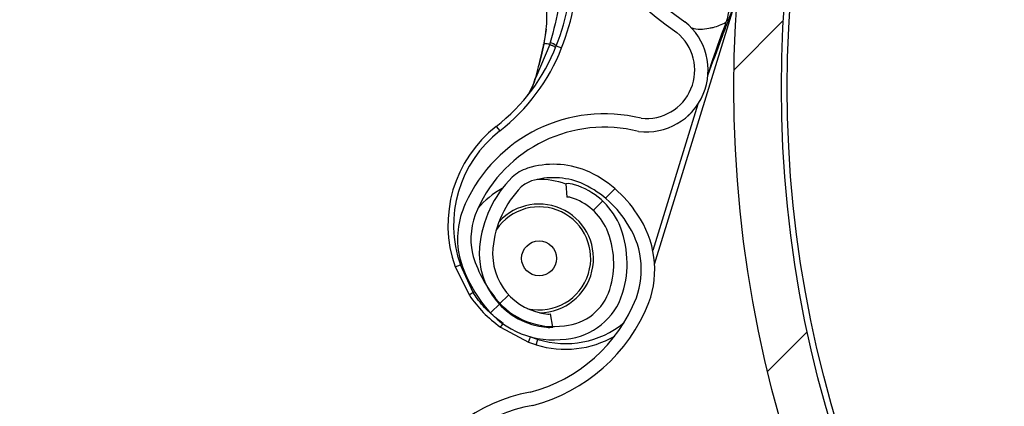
# Model space of a CAD drawing. Header units: inches. Extents: x 170 to 284, y 215 to 248.
# Tile 846 of 1056: x 235.4319 to 235.6095, y 224.7663 to 224.8361. Entities that reach past the tile are written whole.
import ezdxf

# ---------------------------------------------------------------- set-up
doc = ezdxf.new("R2010")
doc.units = ezdxf.units.IN
doc.header["$LTSCALE"] = 0.25
doc.header["$MEASUREMENT"] = 0
doc.layers.add('RH TOP OF HOOD', color=7, linetype='Continuous')
pattern_1 = [(45, (225.4196035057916, 218.4993357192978), (-0.03026527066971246, 0.03026527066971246), [])]

msp = doc.modelspace()

# ---------------------------------------------------------------- hatches: boundary and pattern name
at = {"layer": 'RH TOP OF HOOD'}
h = msp.add_hatch(dxfattribs=at)
h.set_pattern_fill('ANSI31', color=256, scale=0.34241245, angle=2.8e-322, style=0)
h.set_pattern_definition([(45, (225.4529552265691, 218.4993357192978), (-0.03026527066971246, 0.03026527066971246), [])])
edge = h.paths.add_edge_path(flags=0)
edge.add_arc((235.7395956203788, 224.3915581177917), 0.021400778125, 89.9999999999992, 390.52248781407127, ccw=False)
edge.add_line((235.7395956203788, 224.4129588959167), (235.8123582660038, 224.4129588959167))
edge.add_arc((235.8123582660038, 224.8238538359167), 0.4108949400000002, 270, 450.0000000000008)
edge.add_line((235.8123582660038, 225.2347487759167), (235.3287006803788, 225.2347487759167))
edge.add_arc((235.3287006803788, 225.2390289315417), 0.004280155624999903, 180.0000000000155, 269.9999999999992, ccw=False)
edge.add_line((235.3244205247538, 225.2390289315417), (235.3244205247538, 225.2818304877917))
edge.add_arc((235.3287006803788, 225.2818304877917), 0.004280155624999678, 360, 540, ccw=False)
edge.add_line((235.3329808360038, 225.2818304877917), (235.3329808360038, 225.2390289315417))
edge.add_line((235.3329808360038, 225.2390289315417), (235.3297484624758, 225.2390289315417))
edge.add_line((235.3297484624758, 225.2390289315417), (235.3297484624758, 225.2818304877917))
edge.add_arc((235.3287006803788, 225.2818304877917), 0.001047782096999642, 360, 540.0000000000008)
edge.add_line((235.3276528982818, 225.2818304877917), (235.3276528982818, 225.2390289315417))
edge.add_arc((235.3287006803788, 225.2390289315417), 0.001047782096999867, 180, 270)
edge.add_line((235.3287006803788, 225.2379811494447), (235.8123582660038, 225.2379811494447))
edge.add_arc((235.8123582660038, 224.8238538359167), 0.4141273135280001, 269.9999999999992, 450, ccw=False)
edge.add_line((235.8123582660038, 224.4097265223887), (235.7395956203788, 224.4097265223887))
edge.add_arc((235.7395956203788, 224.3915581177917), 0.018168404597, 450.0000000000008, 750.5224878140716)
edge.add_arc((235.754343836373, 224.4002532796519), 0.001047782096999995, 390.5224878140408, 495.0000000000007)
edge.add_line((235.753602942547, 224.4009941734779), (235.7449077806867, 224.3922990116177))
edge.add_line((235.7449077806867, 224.3922990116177), (235.7426221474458, 224.3945846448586))
edge.add_line((235.7426221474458, 224.3945846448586), (235.751317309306, 224.4032798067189))
edge.add_arc((235.754343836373, 224.4002532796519), 0.004280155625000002, 390.522487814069, 495.0000000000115, ccw=False)
h = msp.add_hatch(dxfattribs=at)
h.set_pattern_fill('ANSI31', color=256, scale=0.34241245, style=0)
h.set_pattern_definition(pattern_1)
edge = h.paths.add_edge_path(flags=0)
edge.add_line((235.7790065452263, 225.2304686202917), (235.4365940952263, 225.2304686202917))
edge.add_line((235.4365940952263, 225.2304686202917), (235.4365940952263, 225.2347487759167))
edge.add_line((235.4365940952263, 225.2347487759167), (235.7790065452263, 225.2347487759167))
edge.add_arc((235.7790065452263, 224.8238538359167), 0.4108949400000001, 269.9999999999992, 450, ccw=False)
edge.add_line((235.7790065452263, 224.4129588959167), (235.7062438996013, 224.4129588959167))
edge.add_line((235.7062438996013, 224.4129588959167), (235.7062438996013, 224.4172390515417))
edge.add_line((235.7062438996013, 224.4172390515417), (235.7790065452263, 224.4172390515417))
edge.add_arc((235.7790065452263, 224.8238538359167), 0.406614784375, 270, 450.0000000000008)
h = msp.add_hatch(dxfattribs=at)
h.set_pattern_fill('ANSI32', color=256, scale=0.34241245, angle=2.8e-322, style=0)
h.set_pattern_definition([(45, (225.4196035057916, 218.4993357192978), (-0.09079581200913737, 0.09079581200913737), []), (45, (225.4801340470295, 218.4993357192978), (-0.09079581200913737, 0.09079581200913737), [])])
edge = h.paths.add_edge_path(flags=0)
edge.add_arc((235.7790065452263, 224.8238538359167), 0.2182879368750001, 180, 540, ccw=False)
edge = h.paths.add_edge_path(flags=0)
edge.add_arc((235.7790065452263, 224.8238538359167), 0.2097276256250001, 180, 540, ccw=False)
h = msp.add_hatch(dxfattribs=at)
h.set_pattern_fill('ANSI31', color=256, scale=0.34241245, angle=2.8e-322, style=0)
h.set_pattern_definition(pattern_1)
edge = h.paths.add_edge_path(flags=0)
edge.add_arc((235.5307585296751, 224.8023513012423), 0.001712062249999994, 432.8696093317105, 455.0800296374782)
edge.add_line((235.5306069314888, 224.8040566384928), (235.5303931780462, 224.8064611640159))
edge.add_arc((235.5307585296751, 224.8023513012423), 0.004126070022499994, 432.8696093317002, 455.08002963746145, ccw=False)
edge.add_arc((235.5281362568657, 224.793843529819), 0.01302879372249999, 384.3457767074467, 432.8696093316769, ccw=False)
edge.add_arc((235.5231508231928, 224.7920837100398), 0.01830194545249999, 342.8696093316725, 382.9309823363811, ccw=False)
edge.add_arc((235.5294007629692, 224.7901573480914), 0.01176186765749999, 275.0104670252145, 342.86960933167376, ccw=False)
edge.add_arc((235.5281665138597, 224.7939416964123), 0.01566536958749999, 218.1266773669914, 278.30040914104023, ccw=False)
edge.add_arc((235.5355633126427, 224.800153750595), 0.02532140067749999, 195.7238575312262, 218.8505426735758, ccw=False)
edge.add_arc((235.5258994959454, 224.7964678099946), 0.01504902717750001, 155.0253276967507, 192.1842589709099, ccw=False)
edge.add_arc((235.5373843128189, 224.7915305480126), 0.02754708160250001, 436.1781124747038, 515.802183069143, ccw=False)
edge.add_arc((235.5449059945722, 224.8269778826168), 0.008748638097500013, 263.8282282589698, 410.8110415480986)
edge.add_arc((235.5822506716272, 224.8807153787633), 0.05672062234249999, 162.4402450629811, 235.8795090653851, ccw=False)
edge.add_arc((235.7339113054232, 224.8352244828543), 0.2150521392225, 506.2956368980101, 523.0756629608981, ccw=False)
edge.add_arc((235.5784291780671, 224.9377176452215), 0.02884824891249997, 448.028452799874, 504.2833661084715, ccw=False)
edge.add_arc((235.5779382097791, 224.994947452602), 0.0284373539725, 272.9902032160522, 326.5886769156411)
edge.add_arc((235.5889785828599, 224.9871732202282), 0.01494630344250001, 328.1610501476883, 383.4168014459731)
edge.add_arc((235.5851718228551, 224.986447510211), 0.0187470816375, 380.8274838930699, 414.3092253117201)
edge.add_arc((235.5887208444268, 224.9904057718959), 0.0134739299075, 416.7471667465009, 455.1432550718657)
edge.add_arc((235.5883342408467, 224.9978702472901), 0.006011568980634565, 457.8521419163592, 478.5871829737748)
edge.add_arc((235.5955546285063, 224.98804864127), 0.01816498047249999, 483.768869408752, 522.869609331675)
edge.add_arc((235.5886502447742, 224.9901767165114), 0.01094007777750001, 522.8696093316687, 612.8696093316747)
edge.add_arc((235.5859775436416, 224.9815053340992), 0.001866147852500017, 252.8696093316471, 268.5118557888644)
edge.add_line((235.5859290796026, 224.9796398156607), (235.5858663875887, 224.9772266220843))
edge.add_arc((235.5859775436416, 224.9815053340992), 0.004280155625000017, 252.8696093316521, 268.51185578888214, ccw=False)
edge.add_arc((235.5886502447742, 224.9901767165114), 0.01335408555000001, 162.8696093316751, 252.86960933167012, ccw=False)
edge.add_arc((235.5955546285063, 224.98804864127), 0.020578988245, 483.4809676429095, 522.8696093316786, ccw=False)
edge.add_arc((235.5883342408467, 224.9978702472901), 0.008425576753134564, 457.44727651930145, 479.3693202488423, ccw=False)
edge.add_arc((235.5887208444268, 224.9904057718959), 0.01588793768, 416.55991158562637, 455.3401900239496, ccw=False)
edge.add_arc((235.5851718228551, 224.986447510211), 0.02116108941, 380.97414010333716, 414.44678106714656, ccw=False)
edge.add_arc((235.5889785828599, 224.9871732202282), 0.01736031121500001, 328.0498574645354, 383.2354626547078, ccw=False)
edge.add_arc((235.5779382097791, 224.994947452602), 0.030851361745, 272.78776661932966, 326.6491469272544, ccw=False)
edge.add_arc((235.5784291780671, 224.9377176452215), 0.02643424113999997, 447.8113188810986, 504.1932224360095)
edge.add_arc((235.7339113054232, 224.8352244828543), 0.21263813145, 506.3072777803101, 523.0792988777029)
edge.add_arc((235.5822506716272, 224.8807153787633), 0.05430661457, 522.426235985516, 595.9841441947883)
edge.add_arc((235.5449059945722, 224.8269778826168), 0.01116264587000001, 262.93064822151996, 411.39869652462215, ccw=False)
edge.add_arc((235.5373843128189, 224.7915305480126), 0.02513307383, 435.8410095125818, 515.8402671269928)
edge.add_arc((235.5258994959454, 224.7964678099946), 0.01263501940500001, 514.9526566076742, 551.8523061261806)
edge.add_arc((235.5355633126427, 224.800153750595), 0.022907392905, 195.9139156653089, 218.8893245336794)
edge.add_arc((235.5281665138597, 224.7939416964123), 0.01325136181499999, 218.0618497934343, 278.6048591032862)
edge.add_arc((235.5294007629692, 224.7901573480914), 0.009347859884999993, 274.5921334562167, 342.8696093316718)
edge.add_arc((235.5231508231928, 224.7920837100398), 0.01588793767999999, 342.8696093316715, 382.8217882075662)
edge.add_arc((235.5281362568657, 224.793843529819), 0.01061478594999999, 384.5041106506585, 432.869609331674)
h = msp.add_hatch(dxfattribs=at)
h.set_pattern_fill('ANSI31', color=256, scale=0.34241245, angle=2.8e-322, style=0)
h.set_pattern_definition(pattern_1)
edge = h.paths.add_edge_path(flags=0)
edge.add_arc((235.5099721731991, 224.5981399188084), 0.001712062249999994, 444.6973270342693, 466.907747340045)
edge.add_line((235.5094742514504, 224.5997779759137), (235.5087721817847, 224.6020876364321))
edge.add_arc((235.5099721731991, 224.5981399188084), 0.004126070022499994, 444.69732703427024, 466.9077473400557, ccw=False)
edge.add_arc((235.5091494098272, 224.5892752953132), 0.01302879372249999, 396.1734944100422, 444.6973270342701, ccw=False)
edge.add_arc((235.5046305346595, 224.586530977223), 0.01830194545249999, 354.69732703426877, 394.7587000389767, ccw=False)
edge.add_arc((235.5111426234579, 224.5859265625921), 0.01176186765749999, 286.83818472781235, 354.69732703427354, ccw=False)
edge.add_arc((235.5091589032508, 224.5893775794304), 0.01566536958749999, 229.9543950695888, 290.12812684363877, ccw=False)
edge.add_arc((235.5151253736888, 224.5969738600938), 0.02532140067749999, 207.5515752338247, 230.6782603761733, ccw=False)
edge.add_arc((235.5064222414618, 224.5913853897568), 0.01504902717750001, 166.8530453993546, 204.011976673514, ccw=False)
edge.add_arc((235.5186752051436, 224.5889069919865), 0.02754708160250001, 448.00583017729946, 527.6299007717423, ccw=False)
edge.add_arc((235.5187715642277, 224.6251434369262), 0.008748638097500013, 275.6559459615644, 422.6387592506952)
edge.add_arc((235.5443088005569, 224.685394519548), 0.05672062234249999, 174.2679627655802, 247.7072267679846, ccw=False)
edge.add_arc((235.7020736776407, 224.6719552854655), 0.2150521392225, 518.1233546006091, 534.9033806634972, ccw=False)
edge.add_arc((235.5288847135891, 224.7404032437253), 0.02884824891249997, 459.8561705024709, 516.1110838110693, ccw=False)
edge.add_arc((235.5166738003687, 224.7963173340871), 0.0284373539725, 284.8179209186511, 338.4163946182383)
edge.add_arc((235.5290732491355, 224.7909711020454), 0.01494630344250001, 339.9887678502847, 395.2445191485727)
edge.add_arc((235.5254960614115, 224.7894805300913), 0.0187470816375, 392.6552015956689, 426.1369430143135)
edge.add_arc((235.5281584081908, 224.7940821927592), 0.0134739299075, 428.5748844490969, 466.9709727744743)
edge.add_arc((235.5262500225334, 224.8013089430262), 0.006011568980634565, 469.6798596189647, 490.4149006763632)
edge.add_arc((235.5353302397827, 224.793175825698), 0.01816498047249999, 495.5965871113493, 534.6973270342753)
edge.add_arc((235.5281362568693, 224.7938435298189), 0.01094007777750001, 534.6973270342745, 624.6973270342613)
edge.add_arc((235.5272976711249, 224.7848084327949), 0.001866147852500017, 264.6973270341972, 280.3395734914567)
edge.add_line((235.5276326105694, 224.7829725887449), (235.52806588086, 224.7805977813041))
edge.add_arc((235.5272976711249, 224.7848084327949), 0.004280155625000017, 264.6973270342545, 280.3395734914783, ccw=False)
edge.add_arc((235.5281362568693, 224.7938435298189), 0.01335408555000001, 174.697327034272, 264.69732703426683, ccw=False)
edge.add_arc((235.5353302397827, 224.793175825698), 0.020578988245, 495.30868534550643, 534.6973270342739, ccw=False)
edge.add_arc((235.5262500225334, 224.8013089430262), 0.008425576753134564, 469.27499422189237, 491.1970379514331, ccw=False)
edge.add_arc((235.5281584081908, 224.7940821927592), 0.01588793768, 428.3876292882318, 467.16790772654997, ccw=False)
edge.add_arc((235.5254960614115, 224.7894805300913), 0.02116108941, 392.8018578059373, 426.2744987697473, ccw=False)
edge.add_arc((235.5290732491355, 224.7909711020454), 0.01736031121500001, 339.8775751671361, 395.06318035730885, ccw=False)
edge.add_arc((235.5166738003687, 224.7963173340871), 0.030851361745, 284.61548432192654, 338.4768646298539, ccw=False)
edge.add_arc((235.5288847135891, 224.7404032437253), 0.02643424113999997, 459.6390365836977, 516.0209401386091)
edge.add_arc((235.7020736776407, 224.6719552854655), 0.21263813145, 518.1349954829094, 534.9070165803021)
edge.add_arc((235.5443088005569, 224.685394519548), 0.05430661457, 534.2539536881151, 607.8118618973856)
edge.add_arc((235.5187715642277, 224.6251434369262), 0.01116264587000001, 274.7583659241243, 423.2264142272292, ccw=False)
edge.add_arc((235.5186752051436, 224.5889069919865), 0.02513307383, 447.6687272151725, 527.6679848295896)
edge.add_arc((235.5064222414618, 224.5913853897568), 0.01263501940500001, 526.7803743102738, 563.6800238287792)
edge.add_arc((235.5151253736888, 224.5969738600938), 0.022907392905, 207.7416333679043, 230.7170422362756)
edge.add_arc((235.5091589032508, 224.5893775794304), 0.01325136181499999, 229.8895674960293, 290.4325768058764)
edge.add_arc((235.5111426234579, 224.5859265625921), 0.009347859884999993, 286.4198511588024, 354.6973270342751)
edge.add_arc((235.5046305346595, 224.586530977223), 0.01588793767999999, 354.6973270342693, 394.6495059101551)
edge.add_arc((235.5091494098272, 224.5892752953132), 0.01061478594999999, 396.3318283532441, 444.6973270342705)

# ---------------------------------------------------------------- linework, layer by layer
for p, q in [((235.5464047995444, 224.7919699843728), (235.5612466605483, 224.8401233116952)), ((235.5268525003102, 224.8343485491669), (235.5264414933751, 224.8317764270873)), ((235.5274807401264, 224.8316066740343), (235.524964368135, 224.8256495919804)), ((235.526436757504, 224.8316185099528), (235.5264727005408, 224.8317824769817)), ((235.5286774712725, 224.8313415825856), (235.5296341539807, 224.8309674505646)), ((235.5542269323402, 224.8208358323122), (235.5460865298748, 224.7944248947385)), ((235.5178335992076, 224.8168025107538), (235.5184649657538, 224.8159922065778)), ((235.5303931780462, 224.8064611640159), (235.5306069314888, 224.8040566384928)), ((235.5104068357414, 224.7914713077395), (235.5113757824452, 224.7918124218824)), ((235.5104068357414, 224.7914713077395), (235.5129879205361, 224.7863387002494)), ((235.5113283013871, 224.792816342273), (235.5113757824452, 224.7918124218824)), ((235.5136673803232, 224.7868240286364), (235.5113757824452, 224.7918124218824)), ((235.5136673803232, 224.7868240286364), (235.5139458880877, 224.7869681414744)), ((235.52806588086, 224.7805977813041), (235.5276326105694, 224.7829725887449)), ((235.5186063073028, 224.7805731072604), (235.5236704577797, 224.7778601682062)), ((235.5236704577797, 224.7778601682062), (235.5240365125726, 224.7788199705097)), ((235.5250671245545, 224.7773791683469), (235.5253696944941, 224.7783608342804))]:
    msp.add_line(p, q, dxfattribs=at)
at = {"layer": 'RH TOP OF HOOD', "flags": 128}
for points in [[(235.5264042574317, 224.8316148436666), (235.5263934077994, 224.8316186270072), (235.5263867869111, 224.831621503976), (235.5263844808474, 224.8316234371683), (235.5263865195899, 224.8316244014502), (235.5263928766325, 224.8316243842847), (235.526403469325, 224.831623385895), (235.5264181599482, 224.8316214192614), (235.526436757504, 224.8316185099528)], [(235.524912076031, 224.8255938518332), (235.5248877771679, 224.8256092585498), (235.5248720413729, 224.8256228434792), (235.524865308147, 224.8256342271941), (235.5248677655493, 224.8256430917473), (235.5248793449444, 224.8256491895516), (235.5248997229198, 224.8256523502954), (235.5249283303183, 224.8256524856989), (235.524964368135, 224.8256495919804)]]:
    msp.add_lwpolyline(points, dxfattribs=at)
at = {"layer": 'RH TOP OF HOOD'}
for centre, radius in [((235.7790065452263, 224.8238538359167), 0.218287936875), ((235.7790065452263, 224.8238538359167), 0.2097276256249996), ((235.7790065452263, 224.8238538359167), 0.20865758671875), ((235.5255781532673, 224.7929872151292), 0.003155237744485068)]:
    msp.add_circle(centre, radius, dxfattribs=at)
for centre, radius, start, end in [((235.5822506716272, 224.8807153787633), 0.05672062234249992, 162.4402450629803, 235.8795090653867), ((235.5822506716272, 224.8807153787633), 0.05430661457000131, 162.4262359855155, 235.9841441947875), ((235.4884967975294, 224.847055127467), 0.04314396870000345, 338.6409130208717, 359.8180768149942), ((235.4884967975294, 224.847055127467), 0.04417120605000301, 338.6409130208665, 359.8180768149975), ((235.5449059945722, 224.8269778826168), 0.01116264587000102, 262.9306482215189, 51.39869652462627), ((235.5449059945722, 224.8269778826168), 0.008748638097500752, 263.8282282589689, 50.81104154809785), ((235.4967880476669, 224.8438126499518), 0.03424124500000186, 307.9247330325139, 338.6409130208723), ((235.4967880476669, 224.8438126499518), 0.03526848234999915, 307.9247330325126, 338.6409130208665), ((235.5264954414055, 224.8286038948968), 0.003500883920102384, 51.44396715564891, 71.91222736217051), ((235.5373843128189, 224.7915305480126), 0.02754708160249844, 76.17811247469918, 155.8021830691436), ((235.5317236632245, 224.7989758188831), 0.02259922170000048, 127.9247330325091, 199.3944309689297), ((235.5373843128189, 224.7915305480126), 0.02513307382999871, 75.84100951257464, 155.8402671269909), ((235.5317236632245, 224.7989758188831), 0.02157198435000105, 127.9247330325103, 199.3944309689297), ((235.5262500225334, 224.8013089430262), 0.008425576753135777, 109.2749942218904, 131.1970379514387), ((235.5281584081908, 224.7940821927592), 0.01588793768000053, 68.38762928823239, 107.1679077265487), ((235.5353302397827, 224.793175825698), 0.02057898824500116, 135.3086853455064, 174.6973270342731), ((235.5281584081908, 224.7940821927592), 0.01347392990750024, 68.57488444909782, 106.9709727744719), ((235.5254960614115, 224.7894805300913), 0.02116108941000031, 32.80185780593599, 66.27449876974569), ((235.5353302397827, 224.793175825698), 0.01816498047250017, 135.5965871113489, 174.6973270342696), ((235.5262500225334, 224.8013089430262), 0.006011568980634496, 109.6798596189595, 130.4149006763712), ((235.5255781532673, 224.7929872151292), 0.0142508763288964, 70.22850587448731, 91.40408874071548), ((235.5307585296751, 224.8023513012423), 0.004126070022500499, 72.86960933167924, 95.08002963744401), ((235.5281362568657, 224.793843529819), 0.01302879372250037, 24.34577670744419, 72.8696093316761), ((235.5254960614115, 224.7894805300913), 0.01874708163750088, 32.65520159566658, 66.13694301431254), ((235.5255781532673, 224.7929872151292), 0.01425087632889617, 117.8902068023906, 140.8223592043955), ((235.5307585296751, 224.8023513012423), 0.001712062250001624, 72.86960933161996, 95.08002963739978), ((235.5281362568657, 224.793843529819), 0.01061478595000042, 24.50411065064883, 72.86960933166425), ((235.5258994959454, 224.7964678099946), 0.01504902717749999, 155.0253276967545, 192.184258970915), ((235.5255781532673, 224.7929872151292), 0.009303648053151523, 342.8696093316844, 145.8877736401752), ((235.5255781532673, 224.7929872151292), 0.009810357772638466, 270.7250612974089, 137.5051980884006), ((235.5258994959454, 224.7964678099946), 0.01263501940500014, 154.952656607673, 191.8523061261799), ((235.5290732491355, 224.7909711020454), 0.01736031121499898, 339.8775751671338, 35.06318035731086), ((235.5231508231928, 224.7920837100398), 0.0183019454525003, 342.8696093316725, 22.93098233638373), ((235.5290732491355, 224.7909711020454), 0.01494630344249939, 339.988767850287, 35.24451914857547), ((235.5231508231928, 224.7920837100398), 0.0158879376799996, 342.8696093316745, 22.82178820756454), ((235.5281362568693, 224.7938435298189), 0.01335408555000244, 174.6973270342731, 264.6973270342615), ((235.5355633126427, 224.800153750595), 0.02532140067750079, 195.7238575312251, 218.8505426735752), ((235.5355633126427, 224.800153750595), 0.02290739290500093, 195.9139156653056, 218.8893245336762), ((235.5281362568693, 224.7938435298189), 0.01094007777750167, 174.697327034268, 264.6973270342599), ((235.5255781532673, 224.7929872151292), 0.009303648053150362, 257.5108359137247, 342.8696093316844), ((235.5183913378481, 224.7794922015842), 0.008721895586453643, 122.794022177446, 128.281329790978), ((235.5294007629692, 224.7901573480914), 0.009347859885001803, 274.5921334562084, 342.8696093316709), ((235.5294007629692, 224.7901573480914), 0.01176186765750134, 275.010467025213, 342.8696093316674), ((235.5281665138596, 224.7939416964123), 0.01325136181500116, 218.0618497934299, 278.6048591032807), ((235.5166738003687, 224.7963173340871), 0.02843735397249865, 284.8179209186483, 338.4163946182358), ((235.5166738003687, 224.7963173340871), 0.0308513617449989, 284.6154843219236, 338.4768646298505), ((235.5281665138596, 224.7939416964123), 0.0156653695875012, 218.126677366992, 278.3004091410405), ((235.5272976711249, 224.7848084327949), 0.00186614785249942, 264.6973270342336, 280.3395734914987), ((235.5119018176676, 224.7861517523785), 0.008721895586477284, 320.2369695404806, 325.7242771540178), ((235.5303116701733, 224.7943947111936), 0.01677821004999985, 252.8696093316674, 308.8814121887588), ((235.5272976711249, 224.7848084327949), 0.004280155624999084, 264.6973270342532, 280.3395734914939), ((235.5317236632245, 224.7989758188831), 0.02259922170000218, 249.1238683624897, 252.8696093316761), ((235.5317236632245, 224.7989758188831), 0.02157198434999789, 249.1238683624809, 252.8696093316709), ((235.5303116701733, 224.7943947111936), 0.01780544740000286, 252.8696093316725, 299.9761614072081), ((235.5288847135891, 224.7404032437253), 0.02884824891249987, 99.85617050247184, 156.1110838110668), ((235.5288847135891, 224.7404032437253), 0.02643424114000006, 99.6390365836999, 156.020940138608)]:
    msp.add_arc(centre, radius, start, end, dxfattribs=at)
for points, knots in [([(235.5295784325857, 224.8455145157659), (235.5295784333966, 224.8455144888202), (235.529595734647, 224.8449396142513), (235.5296034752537, 224.8426781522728), (235.529218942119, 224.8380796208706), (235.5281833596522, 224.8341894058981), (235.5275823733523, 224.8319317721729)], [0, 0, 0, 0, 5.869764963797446e-06, 0.125228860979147, 0.4923383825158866, 1, 1, 1, 1]), ([(235.5264727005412, 224.8317824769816), (235.5265995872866, 224.8324701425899), (235.5268504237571, 224.8338295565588), (235.5269953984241, 224.8359115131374), (235.5270007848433, 224.8382566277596), (235.5268274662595, 224.8407498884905), (235.5265852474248, 224.842475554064), (235.5264715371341, 224.8432856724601)], [0, 0, 0, 0, 0.1754155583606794, 0.346770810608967, 0.5287700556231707, 0.7787798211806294, 0.9999999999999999, 0.9999999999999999, 0.9999999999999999, 0.9999999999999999]), ([(235.5560154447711, 224.8260173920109), (235.5568414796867, 224.8282336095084), (235.5580890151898, 224.8315806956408), (235.5595649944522, 224.8355388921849), (235.5603433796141, 224.837611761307), (235.5607614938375, 224.8387390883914), (235.5609809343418, 224.8393597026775), (235.5611002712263, 224.8397028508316), (235.5611656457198, 224.8398924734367), (235.5612018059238, 224.8399975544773), (235.5612234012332, 224.8400601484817), (235.5612360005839, 224.840096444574), (235.5612438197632, 224.8401186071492), (235.5612475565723, 224.8401289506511), (235.5612494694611, 224.8401338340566), (235.5612498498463, 224.8401343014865), (235.5612490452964, 224.8401311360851), (235.5612475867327, 224.8401263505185), (235.5612466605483, 224.8401233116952)], [0, 0, 0, 0, 0.4681368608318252, 0.7070129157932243, 0.8371325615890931, 0.9079072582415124, 0.9470740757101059, 0.9687898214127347, 0.9808770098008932, 0.987667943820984, 0.9915546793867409, 0.9947708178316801, 0.9959953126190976, 0.9972287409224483, 0.9978484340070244, 0.9984730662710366, 0.9990304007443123, 1, 1, 1, 1]), ([(235.560447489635, 224.839233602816), (235.5603099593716, 224.8390061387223), (235.5599566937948, 224.8384218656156), (235.5597355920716, 224.8373034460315), (235.5595013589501, 224.836219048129), (235.5593164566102, 224.8356947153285), (235.5592813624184, 224.8355951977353)], [0, 0, 0, 0, 0.2412678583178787, 0.619729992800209, 0.9278253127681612, 1, 1, 1, 1]), ([(235.5529867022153, 224.8346248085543), (235.5530294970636, 224.834608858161), (235.5540425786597, 224.8342312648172), (235.5554619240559, 224.8343952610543), (235.5575379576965, 224.8347783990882), (235.5585275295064, 224.8352420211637), (235.5592813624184, 224.8355951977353)], [0, 0, 0, 0, 0.0210988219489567, 0.4994719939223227, 0.6187093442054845, 1, 1, 1, 1]), ([(235.5592813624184, 224.8355951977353), (235.55898228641, 224.8347722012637), (235.557850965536, 224.8316590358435), (235.5567807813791, 224.8285242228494), (235.5559935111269, 224.8262181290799)], [0, 0, 0, 0, 0.2643600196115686, 1, 1, 1, 1]), ([(235.5264042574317, 224.8316148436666), (235.5262488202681, 224.8309081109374), (235.5258021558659, 224.8288772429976), (235.5252633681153, 224.8268897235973), (235.524912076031, 224.8255938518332)], [0, 0, 0, 0, 0.347995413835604, 1, 1, 1, 1]), ([(235.524964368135, 224.8256495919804), (235.525305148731, 224.8269362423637), (235.5258269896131, 224.82890650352), (235.5262796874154, 224.8309199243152), (235.526436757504, 224.8316185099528)], [0, 0, 0, 0, 0.6530354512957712, 1, 1, 1, 1]), ([(235.5264414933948, 224.8317764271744), (235.5264340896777, 224.8317790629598), (235.5264190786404, 224.8317844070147), (235.5264192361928, 224.8317877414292), (235.5264354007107, 224.8317875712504), (235.5264603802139, 224.8317841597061), (235.5264727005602, 224.8317824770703)], [0, 0, 0, 0, 0.2466091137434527, 0.5000000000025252, 0.7533908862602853, 1, 1, 1, 1]), ([(235.5274807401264, 224.8316066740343), (235.5274268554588, 224.8316168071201), (235.5271777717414, 224.8316636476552), (235.5268160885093, 224.8317283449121), (235.5265763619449, 224.8317661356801), (235.5264727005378, 224.8317824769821)], [0, 0, 0, 0, 0.1354579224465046, 0.6261588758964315, 1, 1, 1, 1]), ([(235.5275823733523, 224.8319317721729), (235.5275487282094, 224.8318233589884), (235.5275150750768, 224.8317149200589), (235.5274807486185, 224.8316066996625), (235.5274807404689, 224.8316066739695)], [0, 0, 0, 0, 0.9997625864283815, 1, 1, 1, 1]), ([(235.5233987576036, 224.8222642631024), (235.5235342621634, 224.8224606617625), (235.5240335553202, 224.8231843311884), (235.524554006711, 224.8244234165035), (235.5248775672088, 224.8253902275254), (235.524964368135, 224.8256495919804)], [0, 0, 0, 0, 0.214180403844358, 0.7891897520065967, 0.9999999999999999, 0.9999999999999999, 0.9999999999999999, 0.9999999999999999]), ([(235.524912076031, 224.8255938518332), (235.5248343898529, 224.8253237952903), (235.5245949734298, 224.8244915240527), (235.5242404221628, 224.8237495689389), (235.52400091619, 224.823248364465)], [0, 0, 0, 0, 0.3244814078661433, 1, 1, 1, 1]), ([(235.5129879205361, 224.7863387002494), (235.5137808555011, 224.7852689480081), (235.5153930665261, 224.7830939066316), (235.517523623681, 224.7814224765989), (235.5186063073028, 224.7805731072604)], [0, 0, 0, 0, 0.4918307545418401, 1, 1, 1, 1]), ([(235.5191090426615, 224.7812397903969), (235.5182522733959, 224.7818841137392), (235.5165138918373, 224.7831914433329), (235.5147762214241, 224.785175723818), (235.5139145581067, 224.7864565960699), (235.5136673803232, 224.7868240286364)], [0, 0, 0, 0, 0.4093476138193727, 0.8305647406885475, 1, 1, 1, 1])]:
    msp.add_open_spline(points, degree=3, knots=knots, dxfattribs=at)
msp.add_open_spline([(235.5285427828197, 224.8310025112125), (235.5285341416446, 224.8310233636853), (235.5285168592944, 224.8310650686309), (235.5282986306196, 224.8312018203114), (235.527960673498, 224.8313814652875), (235.5276407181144, 224.8315316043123), (235.5274807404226, 224.8316066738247)], degree=3, dxfattribs=at)

doc.saveas('drawing.dxf')
